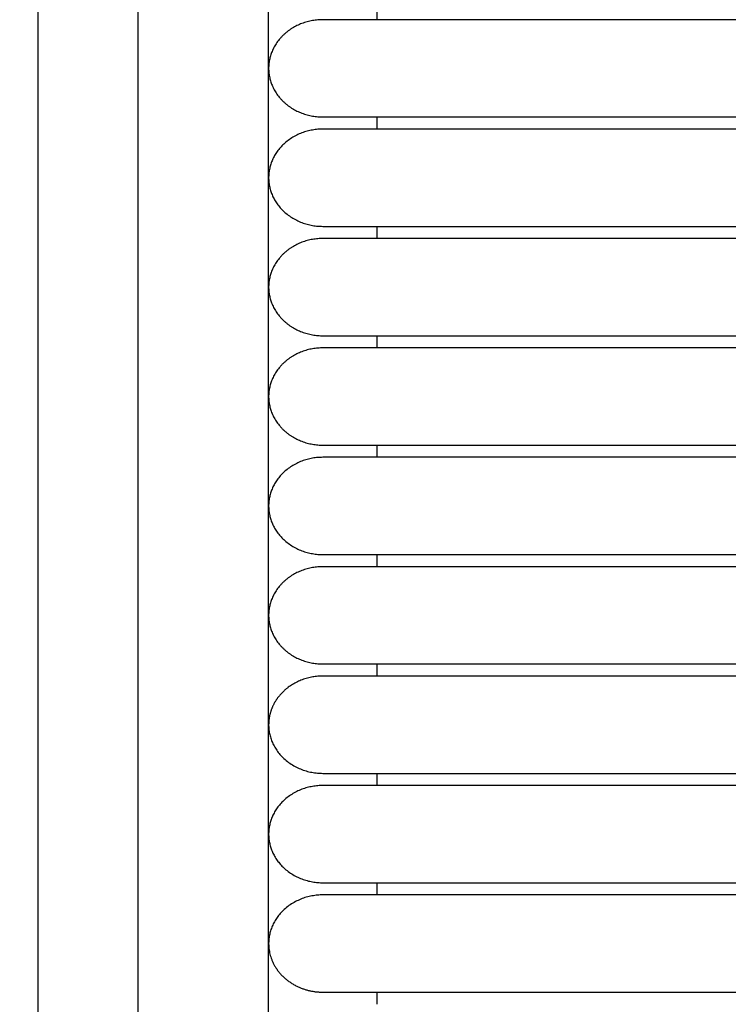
# Model space of a CAD drawing. Header units: millimetres. Extents: x -31695 to -19845, y -5614 to 7253.
# Tile 302 of 432: x -27600 to -27570, y 5039 to 5080. Entities that reach past the tile are written whole.
import ezdxf

# ---------------------------------------------------------------- set-up
doc = ezdxf.new("R2010")
doc.units = ezdxf.units.MM
doc.layers.add('2d', color=7, linetype='Continuous', true_color=0x000000)

msp = doc.modelspace()

# ---------------------------------------------------------------- linework, layer by layer
at = {"layer": '2d', "linetype": 'Continuous', "lineweight": -3}
msp.add_lwpolyline([(-27589.426, 4598.27), (-27589.426, 5374.719)], dxfattribs=at)
for points, knots in [([(-27595.609, 4580.414), (-27595.515, 4581.874), (-27595.437, 4583.335), (-27595.37, 4584.797), (-27595.297, 4586.378), (-27595.239, 4587.961), (-27595.189, 4589.544), (-27595.136, 4591.246), (-27595.094, 4592.949), (-27595.059, 4594.652), (-27595.021, 4596.505), (-27594.993, 4598.358), (-27594.97, 4600.211), (-27594.946, 4602.186), (-27594.929, 4604.161), (-27594.916, 4606.136), (-27594.902, 4608.199), (-27594.894, 4610.262), (-27594.888, 4612.325), (-27594.882, 4614.504), (-27594.879, 4616.683), (-27594.877, 4618.862), (-27594.875, 4622.137), (-27594.875, 4625.411), (-27594.875, 4628.686), (-27594.876, 4639.331), (-27594.875, 4649.975), (-27594.875, 4660.62), (-27594.875, 4672.699), (-27594.875, 4684.778), (-27594.875, 4696.856), (-27594.875, 4710.296), (-27594.875, 4723.735), (-27594.875, 4737.175), (-27594.875, 4751.989), (-27594.875, 4766.804), (-27594.875, 4781.619), (-27594.875, 4813.556), (-27594.875, 4845.491), (-27594.875, 4877.427), (-27594.875, 4910.929), (-27594.875, 4944.432), (-27594.875, 4977.935), (-27594.875, 5011.437), (-27594.875, 5044.939), (-27594.875, 5078.441), (-27594.875, 5094.409), (-27594.875, 5110.377), (-27594.875, 5126.346), (-27594.875, 5142.314), (-27594.875, 5158.284), (-27594.875, 5174.252), (-27594.875, 5181.659), (-27594.875, 5189.066), (-27594.875, 5196.473), (-27594.875, 5203.88), (-27594.875, 5211.288), (-27594.875, 5218.695), (-27594.875, 5224.095), (-27594.875, 5229.495), (-27594.875, 5234.895)], [0, 0, 0, 0, 4.32571, 4.32571, 4.32571, 9.006348, 9.006348, 9.006348, 14.041632, 14.041632, 14.041632, 19.519096, 19.519096, 19.519096, 25.35732, 25.35732, 25.35732, 31.454857, 31.454857, 31.454857, 37.895938, 37.895938, 37.895938, 47.575429, 47.575429, 47.575429, 79.038556, 79.038556, 79.038556, 114.740207, 114.740207, 114.740207, 154.464201, 154.464201, 154.464201, 198.253062, 198.253062, 198.253062, 292.648844, 292.648844, 292.648844, 391.674129, 391.674129, 391.674129, 490.698643, 490.698643, 490.698643, 537.896832, 537.896832, 537.896832, 585.096367, 585.096367, 585.096367, 606.990068, 606.990068, 606.990068, 628.884072, 628.884072, 628.884072, 644.845046, 644.845046, 644.845046, 644.845046]), ([(-27599.815, 4580.596), (-27599.721, 4582.035), (-27599.643, 4583.484), (-27599.576, 4584.924), (-27599.504, 4586.492), (-27599.444, 4588.061), (-27599.395, 4589.629), (-27599.341, 4591.321), (-27599.298, 4593.014), (-27599.263, 4594.706), (-27599.224, 4596.551), (-27599.195, 4598.396), (-27599.171, 4600.241), (-27599.146, 4602.211), (-27599.128, 4604.181), (-27599.114, 4606.15), (-27599.1, 4608.21), (-27599.09, 4610.269), (-27599.083, 4612.329), (-27599.076, 4614.506), (-27599.073, 4616.683), (-27599.07, 4618.86), (-27599.067, 4621.379), (-27599.066, 4623.899), (-27599.065, 4626.418), (-27599.065, 4627.173), (-27599.065, 4627.928), (-27599.064, 4628.683), (-27599.061, 4639.328), (-27599.058, 4649.973), (-27599.056, 4660.618), (-27599.053, 4672.697), (-27599.051, 4684.776), (-27599.049, 4696.855), (-27599.047, 4710.294), (-27599.046, 4723.734), (-27599.045, 4737.174), (-27599.043, 4751.989), (-27599.042, 4766.803), (-27599.041, 4781.618), (-27599.04, 4813.555), (-27599.039, 4845.491), (-27599.038, 4877.427), (-27599.038, 4910.93), (-27599.038, 4944.432), (-27599.038, 4977.935), (-27599.038, 5011.437), (-27599.038, 5044.939), (-27599.038, 5078.441), (-27599.039, 5094.41), (-27599.039, 5110.378), (-27599.039, 5126.346), (-27599.04, 5142.315), (-27599.04, 5158.284), (-27599.041, 5174.252), (-27599.042, 5181.659), (-27599.042, 5189.067), (-27599.043, 5196.474), (-27599.043, 5202.878), (-27599.044, 5209.282), (-27599.044, 5215.686)], [0, 0, 0, 0, 4.271346, 4.271346, 4.271346, 8.910793, 8.910793, 8.910793, 13.915218, 13.915218, 13.915218, 19.369775, 19.369775, 19.369775, 25.191998, 25.191998, 25.191998, 31.279337, 31.279337, 31.279337, 37.714779, 37.714779, 37.714779, 45.161136, 45.161136, 45.161136, 47.392834, 47.392834, 47.392834, 78.857016, 78.857016, 78.857016, 114.55941, 114.55941, 114.55941, 154.283912, 154.283912, 154.283912, 198.073133, 198.073133, 198.073133, 292.469323, 292.469323, 292.469323, 391.494727, 391.494727, 391.494727, 490.51936, 490.51936, 490.51936, 537.717708, 537.717708, 537.717708, 584.917492, 584.917492, 584.917492, 606.811354, 606.811354, 606.811354, 625.740521, 625.740521, 625.740521, 625.740521])]:
    msp.add_open_spline(points, degree=3, knots=knots, dxfattribs=at)
for points in [[(-27584.893, 5079.872), (-27584.893, 5080.125), (-27584.893, 5080.379)], [(-27559.349, 5079.872), (-27569.288, 5079.872), (-27579.226, 5079.872)], [(-27584.893, 5075.304), (-27584.893, 5075.558), (-27584.893, 5075.812)], [(-27579.226, 5075.812), (-27569.288, 5075.812), (-27559.349, 5075.812)], [(-27559.349, 5075.304), (-27569.288, 5075.304), (-27579.226, 5075.304)], [(-27584.893, 5070.737), (-27584.893, 5070.991), (-27584.893, 5071.244)], [(-27579.226, 5071.244), (-27569.288, 5071.244), (-27559.349, 5071.244)], [(-27559.349, 5070.737), (-27569.288, 5070.737), (-27579.226, 5070.737)], [(-27584.893, 5066.17), (-27584.893, 5066.423), (-27584.893, 5066.677)], [(-27579.226, 5066.677), (-27569.288, 5066.677), (-27559.349, 5066.677)], [(-27559.349, 5066.17), (-27569.288, 5066.17), (-27579.226, 5066.17)], [(-27584.893, 5061.602), (-27584.893, 5061.856), (-27584.893, 5062.11)], [(-27579.226, 5062.11), (-27569.288, 5062.11), (-27559.349, 5062.11)], [(-27559.349, 5061.602), (-27569.288, 5061.602), (-27579.226, 5061.602)], [(-27584.893, 5057.035), (-27584.893, 5057.289), (-27584.893, 5057.542)], [(-27579.226, 5057.542), (-27569.288, 5057.542), (-27559.349, 5057.542)], [(-27559.349, 5057.035), (-27569.288, 5057.035), (-27579.226, 5057.035)], [(-27584.893, 5052.468), (-27584.893, 5052.721), (-27584.893, 5052.975)], [(-27579.226, 5052.975), (-27569.288, 5052.975), (-27559.349, 5052.975)], [(-27559.349, 5052.468), (-27569.288, 5052.468), (-27579.226, 5052.468)], [(-27584.893, 5047.9), (-27584.893, 5048.154), (-27584.893, 5048.409)], [(-27579.226, 5048.408), (-27569.288, 5048.408), (-27559.349, 5048.408)], [(-27559.349, 5047.9), (-27569.288, 5047.9), (-27579.226, 5047.9)], [(-27584.893, 5043.333), (-27584.893, 5043.587), (-27584.893, 5043.84)], [(-27579.226, 5043.84), (-27569.288, 5043.84), (-27559.349, 5043.84)], [(-27559.349, 5043.333), (-27569.288, 5043.333), (-27579.226, 5043.333)], [(-27584.893, 5038.766), (-27584.893, 5039.02), (-27584.893, 5039.273)], [(-27579.226, 5039.273), (-27569.288, 5039.273), (-27559.349, 5039.273)]]:
    msp.add_open_spline(points, degree=2, dxfattribs=at)
for points, weights, knots in [([(-27587.16, 5079.872), (-27588.099, 5079.872), (-27588.762, 5079.277), (-27589.426, 5078.683), (-27589.426, 5077.842), (-27589.426, 5077.001), (-27588.762, 5076.406), (-27588.099, 5075.812), (-27587.16, 5075.812)], [1, 0.853553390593, 0.853553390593, 0.853553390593, 1, 0.853553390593, 0.853553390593, 0.853553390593, 1], [0, 0, 0, 1.656854, 1.656854, 3.313708, 3.313708, 4.970563, 4.970563, 6.627417, 6.627417, 6.627417]), ([(-27579.226, 5079.872), (-27582.512, 5079.872), (-27584.836, 5079.872), (-27587.16, 5079.872), (-27587.16, 5079.872)], [1, 0.853553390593, 0.853553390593, 0.853553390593, 1], [0, 0, 0, 5.79899, 5.79899, 11.59798, 11.59798, 11.59798]), ([(-27587.16, 5075.812), (-27587.16, 5075.812), (-27584.836, 5075.812), (-27582.512, 5075.812), (-27579.226, 5075.812)], [1, 0.853553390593, 0.853553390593, 0.853553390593, 1], [0, 0, 0, 5.79899, 5.79899, 11.59798, 11.59798, 11.59798]), ([(-27587.16, 5075.304), (-27589.426, 5075.304), (-27589.426, 5073.274), (-27589.426, 5071.244), (-27587.16, 5071.244)], [1, 0.707106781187, 1, 0.707106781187, 1], [6.283185, 6.283185, 6.283185, 9.424778, 9.424778, 12.566371, 12.566371, 12.566371]), ([(-27579.226, 5075.304), (-27582.512, 5075.304), (-27584.836, 5075.304), (-27587.16, 5075.304), (-27587.16, 5075.304)], [1, 0.853553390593, 0.853553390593, 0.853553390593, 1], [0, 0, 0, 5.79899, 5.79899, 11.59798, 11.59798, 11.59798]), ([(-27587.16, 5071.244), (-27587.16, 5071.244), (-27584.836, 5071.244), (-27582.512, 5071.244), (-27579.226, 5071.244)], [1, 0.853553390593, 0.853553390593, 0.853553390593, 1], [0, 0, 0, 5.79899, 5.79899, 11.59798, 11.59798, 11.59798]), ([(-27587.16, 5070.737), (-27588.099, 5070.737), (-27588.762, 5070.142), (-27589.426, 5069.548), (-27589.426, 5068.707), (-27589.426, 5067.866), (-27588.762, 5067.272), (-27588.099, 5066.677), (-27587.16, 5066.677)], [1, 0.853553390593, 0.853553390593, 0.853553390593, 1, 0.853553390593, 0.853553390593, 0.853553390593, 1], [0, 0, 0, 1.656854, 1.656854, 3.313708, 3.313708, 4.970563, 4.970563, 6.627417, 6.627417, 6.627417]), ([(-27579.226, 5070.737), (-27582.512, 5070.737), (-27584.836, 5070.737), (-27587.16, 5070.737), (-27587.16, 5070.737)], [1, 0.853553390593, 0.853553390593, 0.853553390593, 1], [0, 0, 0, 5.79899, 5.79899, 11.59798, 11.59798, 11.59798]), ([(-27587.16, 5066.677), (-27587.16, 5066.677), (-27584.836, 5066.677), (-27582.512, 5066.677), (-27579.226, 5066.677)], [1, 0.853553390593, 0.853553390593, 0.853553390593, 1], [0, 0, 0, 5.79899, 5.79899, 11.59798, 11.59798, 11.59798]), ([(-27587.16, 5066.17), (-27588.099, 5066.17), (-27588.762, 5065.575), (-27589.426, 5064.981), (-27589.426, 5064.14), (-27589.426, 5063.299), (-27588.762, 5062.704), (-27588.099, 5062.11), (-27587.16, 5062.11)], [1, 0.853553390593, 0.853553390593, 0.853553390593, 1, 0.853553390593, 0.853553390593, 0.853553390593, 1], [0, 0, 0, 1.656854, 1.656854, 3.313708, 3.313708, 4.970563, 4.970563, 6.627417, 6.627417, 6.627417]), ([(-27579.226, 5066.17), (-27582.512, 5066.17), (-27584.836, 5066.17), (-27587.16, 5066.17), (-27587.16, 5066.17)], [1, 0.853553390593, 0.853553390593, 0.853553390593, 1], [0, 0, 0, 5.79899, 5.79899, 11.59798, 11.59798, 11.59798]), ([(-27587.16, 5062.11), (-27587.16, 5062.11), (-27584.836, 5062.11), (-27582.512, 5062.11), (-27579.226, 5062.11)], [1, 0.853553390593, 0.853553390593, 0.853553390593, 1], [0, 0, 0, 5.79899, 5.79899, 11.59798, 11.59798, 11.59798]), ([(-27587.16, 5061.602), (-27589.426, 5061.602), (-27589.426, 5059.572), (-27589.426, 5057.542), (-27587.16, 5057.542)], [1, 0.707106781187, 1, 0.707106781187, 1], [6.283185, 6.283185, 6.283185, 9.424778, 9.424778, 12.566371, 12.566371, 12.566371]), ([(-27579.226, 5061.602), (-27582.512, 5061.602), (-27584.836, 5061.602), (-27587.16, 5061.602), (-27587.16, 5061.602)], [1, 0.853553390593, 0.853553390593, 0.853553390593, 1], [0, 0, 0, 5.79899, 5.79899, 11.59798, 11.59798, 11.59798]), ([(-27587.16, 5057.542), (-27587.16, 5057.542), (-27584.836, 5057.542), (-27582.512, 5057.542), (-27579.226, 5057.542)], [1, 0.853553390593, 0.853553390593, 0.853553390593, 1], [0, 0, 0, 5.79899, 5.79899, 11.59798, 11.59798, 11.59798]), ([(-27587.16, 5057.035), (-27588.099, 5057.035), (-27588.762, 5056.44), (-27589.426, 5055.846), (-27589.426, 5055.005), (-27589.426, 5054.164), (-27588.762, 5053.57), (-27588.099, 5052.975), (-27587.16, 5052.975)], [1, 0.853553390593, 0.853553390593, 0.853553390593, 1, 0.853553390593, 0.853553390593, 0.853553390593, 1], [0, 0, 0, 1.656854, 1.656854, 3.313708, 3.313708, 4.970563, 4.970563, 6.627417, 6.627417, 6.627417]), ([(-27579.226, 5057.035), (-27582.512, 5057.035), (-27584.836, 5057.035), (-27587.16, 5057.035), (-27587.16, 5057.035)], [1, 0.853553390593, 0.853553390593, 0.853553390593, 1], [0, 0, 0, 5.79899, 5.79899, 11.59798, 11.59798, 11.59798]), ([(-27587.16, 5052.975), (-27587.16, 5052.975), (-27584.836, 5052.975), (-27582.512, 5052.975), (-27579.226, 5052.975)], [1, 0.853553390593, 0.853553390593, 0.853553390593, 1], [0, 0, 0, 5.79899, 5.79899, 11.59798, 11.59798, 11.59798]), ([(-27587.16, 5052.468), (-27588.099, 5052.468), (-27588.762, 5051.873), (-27589.016, 5051.646), (-27589.179, 5051.359)], [1, 0.853553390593, 0.853553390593, 0.853553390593, 0.874965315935], [0, 0, 0, 1.656854, 1.656854, 2.290392, 2.290392, 2.290392]), ([(-27579.226, 5052.468), (-27582.512, 5052.468), (-27584.836, 5052.468), (-27587.16, 5052.468), (-27587.16, 5052.468)], [1, 0.853553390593, 0.853553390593, 0.853553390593, 1], [0, 0, 0, 5.79899, 5.79899, 11.59798, 11.59798, 11.59798]), ([(-27589.179, 5051.359), (-27589.426, 5050.925), (-27589.426, 5050.438), (-27589.426, 5048.408), (-27587.16, 5048.408)], [0.874965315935, 0.909550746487, 1, 0.707106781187, 1], [14.737798, 14.737798, 14.737798, 15.707963, 15.707963, 18.849556, 18.849556, 18.849556]), ([(-27587.16, 5048.408), (-27587.16, 5048.408), (-27584.836, 5048.408), (-27582.512, 5048.408), (-27579.226, 5048.408)], [1, 0.853553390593, 0.853553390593, 0.853553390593, 1], [0, 0, 0, 5.79899, 5.79899, 11.59798, 11.59798, 11.59798]), ([(-27587.16, 5047.9), (-27589.426, 5047.9), (-27589.426, 5045.87), (-27589.426, 5043.84), (-27587.16, 5043.84)], [1, 0.707106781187, 1, 0.707106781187, 1], [6.283185, 6.283185, 6.283185, 9.424778, 9.424778, 12.566371, 12.566371, 12.566371]), ([(-27579.226, 5047.9), (-27582.512, 5047.9), (-27584.836, 5047.9), (-27587.16, 5047.9), (-27587.16, 5047.9)], [1, 0.853553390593, 0.853553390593, 0.853553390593, 1], [0, 0, 0, 5.79899, 5.79899, 11.59798, 11.59798, 11.59798]), ([(-27587.16, 5043.84), (-27587.16, 5043.84), (-27584.836, 5043.84), (-27582.512, 5043.84), (-27579.226, 5043.84)], [1, 0.853553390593, 0.853553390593, 0.853553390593, 1], [0, 0, 0, 5.79899, 5.79899, 11.59798, 11.59798, 11.59798]), ([(-27587.16, 5043.333), (-27589.426, 5043.333), (-27589.426, 5041.303), (-27589.426, 5040.059), (-27588.189, 5039.494)], [1, 0.707106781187, 1, 0.797556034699, 0.874965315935], [12.566371, 12.566371, 12.566371, 15.707963, 15.707963, 17.879391, 17.879391, 17.879391]), ([(-27579.226, 5043.333), (-27582.512, 5043.333), (-27584.836, 5043.333), (-27587.16, 5043.333), (-27587.16, 5043.333)], [1, 0.853553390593, 0.853553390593, 0.853553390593, 1], [0, 0, 0, 5.79899, 5.79899, 11.59798, 11.59798, 11.59798]), ([(-27587.16, 5039.273), (-27587.16, 5039.273), (-27584.836, 5039.273), (-27582.512, 5039.273), (-27579.226, 5039.273)], [1, 0.853553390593, 0.853553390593, 0.853553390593, 1], [0, 0, 0, 5.79899, 5.79899, 11.59798, 11.59798, 11.59798])]:
    msp.add_rational_spline(points, weights, degree=2, knots=knots, dxfattribs=at)
msp.add_rational_spline([(-27588.189, 5039.494), (-27587.704, 5039.273), (-27587.16, 5039.273)], [0.874965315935, 0.909550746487, 1], degree=2, dxfattribs=at)

doc.saveas('drawing.dxf')
